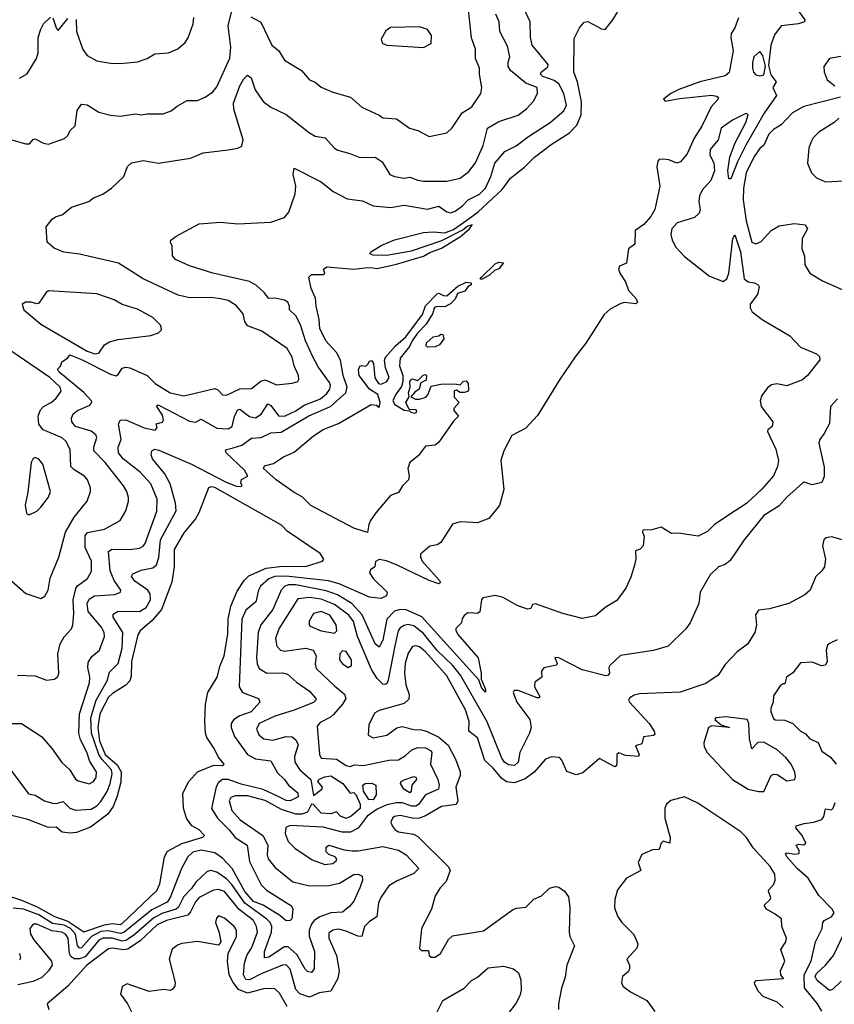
# Model space of a CAD drawing. Extents: x 1552033 to 1694788, y 811965 to 917215.
# Tile 306 of 632: x 1605836 to 1610050, y 903682 to 908777. Entities that reach past the tile are written whole.
import ezdxf

# ---------------------------------------------------------------- set-up
doc = ezdxf.new("R2010")
doc.units = 0

msp = doc.modelspace()

# ---------------------------------------------------------------- linework, layer by layer
at = {"layer": '0CON20XD'}
for points in [[(1605792.4, 904892.4), (1605881.7, 904771.7), (1605915, 904764.3), (1605964, 904735), (1606005, 904723.3), (1606025, 904720.9), (1606061.2, 904731.2), (1606095, 904697.1), (1606125, 904686.6), (1606205, 904691.4), (1606235, 904708.4), (1606255, 904730.5), (1606287.5, 904782.5), (1606304.5, 904825), (1606314.9, 904875), (1606311.4, 904895), (1606260.4, 904950.4), (1606245.4, 904975), (1606207, 905085), (1606203.7, 905165), (1606231.5, 905255), (1606288.9, 905355), (1606300.2, 905399.8), (1606345.5, 905444.5), (1606365.2, 905525.2), (1606368.8, 905605), (1606319.3, 905685), (1606319.4, 905700.6), (1606345, 905715.3), (1606455.5, 905714.5), (1606489.5, 905735), (1606512.3, 905775), (1606511, 905805), (1606499.5, 905825), (1606431.9, 905871.9), (1606413.6, 905895), (1606420.6, 905909.4), (1606465, 905928.1), (1606525, 905941), (1606543.8, 905956.2), (1606555.4, 905994.6), (1606564.1, 906085), (1606646.1, 906235), (1606642.5, 906275), (1606613.9, 906375), (1606585.9, 906425.9), (1606522.9, 906505), (1606516.2, 906525), (1606520, 906545), (1606535, 906554), (1606555, 906548.9), (1606725, 906476.6), (1606900, 906385), (1606955, 906363.5), (1606978.8, 906361.2), (1606986.7, 906365), (1606980.5, 906380.5), (1606983.1, 906396.9), (1607016.2, 906415), (1606999.5, 906445), (1606904.2, 906535), (1606901.1, 906545), (1606906.5, 906553.5), (1606939.4, 906560.6), (1606985, 906575.2), (1607035, 906610.8), (1607085, 906614.7), (1607135, 906639.4), (1607188.3, 906641.7), (1607332.3, 906727.7), (1607443.9, 906775), (1607522.6, 906845), (1607530.5, 906875), (1607508.8, 906935), (1607494.7, 907015), (1607475.2, 907055.2), (1607420.4, 907115), (1607388.7, 907178.7), (1607385.9, 907225), (1607368.8, 907295), (1607365.3, 907335.3), (1607343.5, 907385), (1607332.2, 907445), (1607345, 907458.6), (1607405, 907458), (1607413.8, 907465), (1607407.5, 907485), (1607425, 907497.2), (1607565, 907486.2), (1607635.2, 907494.8), (1607662.1, 907492.1), (1607685, 907488.5), (1607785, 907510.9), (1607925, 907553.6), (1607957.4, 907572.6), (1608018.1, 907595), (1608115.6, 907655), (1608163.3, 907695), (1608177.5, 907715), (1608155, 907708.8), (1608130.5, 907689.5), (1608017.9, 907632.1), (1607861.1, 907578.9), (1607735, 907556.5), (1607665, 907558), (1607647.5, 907565), (1607652.5, 907575), (1607709.7, 907610.3), (1607775, 907636.9), (1607924.7, 907675.3), (1607975, 907678.7), (1608035, 907673.3), (1608079.7, 907690.3), (1608149.5, 907739.5), (1608207.6, 907782.4), (1608331.4, 907898.6), (1608375, 907957.3), (1608446.7, 908013.3), (1608498.9, 908065), (1608585, 908130), (1608679.6, 908190.4), (1608718.7, 908231.3), (1608740.6, 908285), (1608742.1, 908352.1), (1608722.1, 908455), (1608702.2, 908505), (1608705, 908680), (1608732, 908735), (1608755.6, 908764.4), (1608775, 908766.9), (1608845, 908730), (1608865, 908726.2), (1608904.3, 908775), (1608945, 908845.6)], [(1605795, 905134.2), (1605845, 905134.3), (1605948.3, 905068.3), (1606004.5, 905004.5), (1606053.6, 904933.6), (1606095, 904894.4), (1606125, 904846.7), (1606137.9, 904837.9), (1606195, 904822.5), (1606217.8, 904835), (1606231.5, 904855), (1606232.3, 904885), (1606199, 904939), (1606182.6, 904987.4), (1606150.8, 905050.8), (1606141.2, 905085), (1606145.5, 905184.5), (1606196.7, 905345), (1606198.9, 905375), (1606187.5, 905425), (1606189.5, 905450.5), (1606208.9, 905481.1), (1606247.8, 905515), (1606274.7, 905585), (1606272.2, 905605), (1606257.1, 905635), (1606189.6, 905715), (1606184.2, 905755.8), (1606195, 905778.2), (1606222.9, 905795), (1606327.3, 905802.7), (1606357.5, 905815), (1606358.1, 905825), (1606324.4, 905874.4), (1606303.1, 905925), (1606294.7, 906025.3), (1606312.8, 906037.2), (1606404.7, 906035.3), (1606455, 906042.3), (1606475, 906052.7), (1606485, 906065.7), (1606545.7, 906234.3), (1606546.3, 906295), (1606513.4, 906375), (1606459.7, 906435), (1606370.6, 906505), (1606346.8, 906535), (1606345.4, 906565), (1606361.1, 906605), (1606346.1, 906683.9), (1606355.8, 906704.2), (1606385, 906706.7), (1606480, 906665), (1606536.9, 906653.1), (1606546.2, 906665), (1606541.2, 906685), (1606575, 906693.8), (1606580, 906705), (1606575, 906730), (1606546, 906775), (1606547.5, 906782.5), (1606555, 906782.5), (1606715, 906698.4), (1606745, 906693.7), (1606775, 906710.4), (1606855, 906662.9), (1606915, 906660), (1606935, 906670.8), (1606946.2, 906725), (1606965, 906758.7), (1606975, 906760.9), (1607025, 906724.2), (1607055, 906716.8), (1607085, 906734.7), (1607118.8, 906788.8), (1607135, 906780.7), (1607175, 906726), (1607205, 906725.2), (1607265, 906752), (1607307.2, 906782.8), (1607392.3, 906815), (1607425, 906842.4), (1607441.1, 906865), (1607444.2, 906885), (1607439.4, 906899.4), (1607380.7, 906980.7), (1607351.9, 907031.9), (1607314, 907115), (1607288.5, 907198.5), (1607264.3, 907244.3), (1607231.2, 907275), (1607231.2, 907295), (1607222.5, 907315), (1607205, 907325.7), (1607155, 907336), (1607123.9, 907333.9), (1607100.8, 907365), (1607060.5, 907400.5), (1607025, 907422.1), (1606835, 907465.3), (1606715, 907503.6), (1606641.2, 907535), (1606627.1, 907555), (1606624, 907604), (1606616.7, 907625), (1606617.5, 907635), (1606645, 907656.2), (1606765, 907720), (1606875, 907729.2), (1606965, 907720), (1607135, 907728.2), (1607205, 907753.3), (1607228.8, 907781.2), (1607261.4, 907875), (1607264.4, 907915), (1607250, 907975), (1607255, 908007.5), (1607395, 907938.1), (1607456.9, 907886.9), (1607529.1, 907849.1), (1607609.8, 907839.7), (1607665, 907813.2), (1607755, 907804.7), (1607825, 907817.5), (1607945, 907795.5), (1608005, 907812.3), (1608045, 907782.7), (1608065, 907777.2), (1608088.2, 907785), (1608126.1, 907813.9), (1608155.5, 907845), (1608215, 907874.3), (1608245.2, 907905), (1608273.7, 907965), (1608293.7, 908035), (1608345, 908094.4), (1608405, 908123.6), (1608467.7, 908172.3), (1608579.5, 908245), (1608651.5, 908305), (1608664.1, 908335), (1608651.4, 908395), (1608625.3, 908445), (1608601.6, 908461.6), (1608542.3, 908482.3), (1608530.9, 908495), (1608532.9, 908505), (1608568.1, 908531.9), (1608570, 908545), (1608487.6, 908645), (1608478.3, 908685), (1608477.3, 908765), (1608430.4, 908865)], [(1609848.4, 908845), (1609897.3, 908775), (1609895.7, 908765), (1609864.8, 908755.2), (1609774.8, 908745.2), (1609741.3, 908698.7), (1609721.4, 908645), (1609710.1, 908540.1), (1609722.1, 908492.1), (1609748.8, 908455), (1609732, 908425), (1609751.9, 908385), (1609686.6, 908293.4), (1609592.7, 908127.3), (1609549, 908041), (1609515, 907953.3), (1609505, 907952.5), (1609500, 907995), (1609510.2, 908065), (1609535.4, 908135.4), (1609591.9, 908245), (1609605.4, 908285), (1609595, 908290.5), (1609585, 908287.3), (1609522.9, 908257.1), (1609495, 908235.6), (1609465.7, 908215), (1609449.2, 908155), (1609407.5, 908105), (1609406.4, 908075), (1609426.3, 908036.3), (1609431.2, 907995), (1609411.8, 907945), (1609366.2, 907895), (1609352.3, 907865), (1609350, 907835), (1609356.7, 907795), (1609351.1, 907775), (1609327.2, 907752.8), (1609237.6, 907725), (1609210.2, 907695), (1609203.9, 907665), (1609211.3, 907635), (1609230.2, 907600.2), (1609275, 907550.7), (1609405, 907449.3), (1609475, 907422.1), (1609494, 907436), (1609504.8, 907465.2), (1609525.8, 907644.2), (1609535, 907663.3), (1609565.2, 907575), (1609583.8, 907435), (1609605, 907419.4), (1609637.5, 907415), (1609656.7, 907405), (1609661.2, 907395), (1609652.5, 907355), (1609615.5, 907305), (1609615.4, 907285), (1609625.4, 907265), (1609677.5, 907225), (1609820, 907140), (1609875, 907082.5), (1609957.3, 907047.3), (1609973.6, 907033.6), (1609976.2, 907016.2), (1609912.2, 906935), (1609885, 906913.5), (1609805, 906881.9), (1609752.3, 906892.3), (1609725, 906887.4), (1609705, 906872.4), (1609675, 906832), (1609667.3, 906805), (1609672.1, 906775), (1609731.9, 906695), (1609728.3, 906671.7), (1609706.1, 906653.9), (1609704, 906645), (1609747.5, 906555), (1609761.2, 906495), (1609757.1, 906465), (1609735, 906416.2), (1609675, 906347.5), (1609596.4, 906273.6), (1609537.5, 906235), (1609430, 906165), (1609395, 906127.5), (1609346.4, 906103.6), (1609245, 906119.5), (1609207.3, 906117.3), (1609155, 906151.2), (1609107, 906137), (1609060, 906135), (1609057.5, 906125), (1609066.7, 906105), (1609061.2, 906055), (1609045, 906036.7), (1609021.2, 906028.8), (1609023.3, 905985), (1609016.2, 905955), (1608997.7, 905892.3), (1608971.2, 905835), (1608925, 905771.2), (1608864.4, 905735.6), (1608815, 905691.2), (1608745, 905677.5), (1608645, 905703.5), (1608505, 905754), (1608489.3, 905750.7), (1608480, 905730), (1608463.8, 905726.2), (1608410, 905745), (1608337.1, 905787.1), (1608295, 905796.9), (1608232.5, 905785), (1608225.6, 905774.4), (1608216.9, 905713.1), (1608205, 905704.4), (1608185, 905706.5), (1608155, 905707.1), (1608135.8, 905694.2), (1608124.2, 905675.8), (1608122, 905655), (1608092.7, 905627.3), (1608092, 905618), (1608103.3, 905595), (1608207.8, 905475), (1608223.8, 905395), (1608223.9, 905363.9), (1608245, 905312.5), (1608245, 905297.5), (1608225, 905321.4), (1608210.6, 905360.6), (1607916.3, 905686.3), (1607835, 905722.3), (1607805, 905724.4), (1607775, 905715.3), (1607735.5, 905674.5), (1607715, 905566.2), (1607695, 905530), (1607675, 905546.7), (1607607.9, 905697.9), (1607553.3, 905755), (1607480.5, 905800.5), (1607421.4, 905821.4), (1607265, 905853.2), (1607225, 905851.9), (1607205.7, 905844.3), (1607188.9, 905825), (1607145.7, 905725), (1607082.5, 905645), (1607070, 905605), (1607060.9, 905475), (1607063.5, 905443.5), (1607075, 905419.5), (1607115, 905396), (1607195, 905396.9), (1607220.7, 905390.7), (1607268.6, 905348.6), (1607335, 905302.5), (1607368.1, 905265), (1607368.1, 905255), (1607355, 905243.9), (1607255, 905204.4), (1607155, 905173.6), (1607075.2, 905134.8), (1607061.1, 905105), (1607073.8, 905075), (1607098, 905055), (1607145, 905048.8), (1607215, 905067.2), (1607245.8, 905065.8), (1607265, 905050.6), (1607276.2, 905025), (1607258, 904965), (1607259.2, 904935), (1607284.7, 904895), (1607342.7, 904845), (1607355, 904762.7), (1607399.4, 904795), (1607402, 904805), (1607378, 904835), (1607383.8, 904845), (1607415, 904859.7), (1607445, 904863.8), (1607507.8, 904825), (1607545, 904773.8), (1607565, 904777.5), (1607575, 904767.5), (1607597.8, 904717.8), (1607597.2, 904695), (1607551.5, 904655), (1607525, 904644.2), (1607496, 904655), (1607475, 904677.5), (1607445, 904666.9), (1607395, 904671.6), (1607355, 904715.6), (1607345, 904717.5), (1607324.2, 904675.8), (1607295, 904666.6), (1607265, 904665.7), (1607190.4, 904690.4), (1607106.2, 904736.2), (1607015, 904760.8), (1606950.5, 904760.5), (1606928.4, 904751.6), (1606920.3, 904735), (1606933.9, 904685), (1606976.2, 904636.2), (1607093.5, 904555), (1607119, 904505), (1607116.5, 904455), (1607122, 904435), (1607155, 904392.3), (1607248.5, 904315), (1607335, 904295.8), (1607435, 904296.2), (1607491.1, 904308.9), (1607565, 904352.9), (1607587.5, 904355), (1607608, 904345), (1607608.9, 904325), (1607596.3, 904285), (1607564.2, 904215), (1607542.7, 904187.3), (1607505, 904158.1), (1607445, 904154.4), (1607389.1, 904135), (1607359.3, 904115), (1607345, 904097.1), (1607333.7, 904066.3), (1607332.5, 904035), (1607360.9, 903955), (1607359.6, 903865), (1607345, 903846.7), (1607325, 903850.9), (1607313.2, 903863.2), (1607269.2, 903939.1), (1607225, 903979.2), (1607205, 903978.5), (1607125, 903925.4), (1607102.7, 903922.7), (1607102.6, 903955), (1607138.2, 904055), (1607139.4, 904085), (1607131.3, 904105), (1607115, 904122.8), (1607001.2, 904205), (1606932.5, 904302.5), (1606905, 904331.5), (1606855, 904366.2), (1606825, 904374.2), (1606805, 904368.5), (1606746.6, 904313.4), (1606725, 904281.3), (1606685, 904240), (1606657, 904185), (1606645.7, 904175), (1606575.9, 904154.1), (1606530.2, 904129.8), (1606425, 904038.5), (1606385, 904011.8), (1606365, 904008), (1606315, 904023.6), (1606265, 904024.1), (1606245, 904014.6), (1606229.3, 903995), (1606175, 903927.2), (1606145, 903916.5), (1606117.8, 903917.8), (1606099.5, 903929.5), (1606092.8, 903942.8), (1606086.6, 904023.4), (1606073, 904045), (1606054.4, 904055), (1606001.9, 904061.9), (1605925, 904095.8), (1605905, 904097.3), (1605888.2, 904075), (1605892.3, 904045), (1605909.6, 904015), (1606000.5, 903905), (1606004.5, 903885), (1605985.4, 903855), (1605949.9, 903820.1), (1605905, 903799.7), (1605826.6, 903783.4)], [(1605795, 908155.7), (1605865, 908134.2), (1605886.4, 908133.6), (1605905, 908156.2), (1605915, 908160), (1605958.3, 908138.3), (1605985, 908132), (1606068.3, 908161.7), (1606083.8, 908176.2), (1606099.4, 908205), (1606123, 908227), (1606133.7, 908306.3), (1606155, 908340), (1606185, 908335.7), (1606245, 908297.5), (1606305, 908282.9), (1606355, 908278.1), (1606435, 908288.6), (1606465, 908284.3), (1606495, 908290), (1606578.8, 908288.8), (1606620, 908305), (1606650.3, 908329.7), (1606702.4, 908357.6), (1606755, 908359.2), (1606795, 908375.8), (1606835, 908404), (1606855, 908430), (1606922.4, 908577.6), (1606928.6, 908635), (1606913.9, 908745), (1606931.5, 908815)], [(1605835, 908474), (1605875, 908496.7), (1605922.9, 908575), (1605930.6, 908605), (1605931.4, 908685), (1605945, 908727.5), (1605958.8, 908755), (1605995, 908788.8)], [(1606335.6, 906934.4), (1606345, 906940), (1606365.9, 906974.1), (1606385, 906979.3), (1606405, 906975.9), (1606495, 906936.1), (1606536.7, 906895), (1606615, 906845.5), (1606685, 906830), (1606845, 906868), (1606861.2, 906861.2), (1606885, 906835.6), (1606905, 906834.6), (1606975, 906865.9), (1607035, 906868.8), (1607083.5, 906906.5), (1607105, 906912.9), (1607165, 906887.5), (1607245, 906896.1), (1607274, 906905), (1607280.6, 906915), (1607278.2, 906935), (1607256.2, 906985), (1607245, 907030), (1607219.2, 907075), (1607088, 907165), (1607015, 907193.3), (1607000.4, 907215), (1606991.2, 907255), (1606955, 907298.1), (1606913.9, 907323.9), (1606875, 907332.5), (1606825, 907339.4), (1606715, 907337.6), (1606655, 907350.8), (1606474.2, 907435), (1606346.1, 907516.1), (1606145, 907563.5), (1606063.8, 907573.8), (1606013.8, 907593.8), (1605977.5, 907625), (1605973.1, 907705), (1606004.2, 907745), (1606025, 907758.9), (1606055, 907767.5), (1606103.1, 907806.9), (1606193.3, 907835), (1606216.7, 907855), (1606266.4, 907873.6), (1606311.2, 907905), (1606373.8, 907965), (1606393.9, 908016.1), (1606413.9, 908036.1), (1606475, 908047.8), (1606554.5, 908034.5), (1606720, 908060), (1606785, 908088.1), (1606915, 908102.5), (1606965, 908111.2), (1606985, 908122.5), (1606992, 908155), (1606944.3, 908314.3), (1606942.7, 908345), (1606975.4, 908435), (1606995, 908470), (1607015, 908490), (1607032.9, 908475), (1607054.1, 908414.1), (1607095, 908353.5), (1607135, 908323.8), (1607215, 908286.7), (1607335, 908190.5), (1607365, 908174.5), (1607415.4, 908165.4), (1607465, 908111.4), (1607481.7, 908101.7), (1607544.6, 908084.6), (1607595, 908062.9), (1607675, 908065.6), (1607710.3, 908040.3), (1607750.8, 907975), (1607775, 907964.4), (1607825, 907956.9), (1607855, 907962.5), (1607895, 907945.5), (1607925, 907940.8), (1608045, 907941.2), (1608115, 907956.2), (1608159.4, 907990.6), (1608194, 908036), (1608233.1, 908125), (1608256.4, 908215), (1608315, 908250.6), (1608415, 908282.7), (1608458.1, 908315), (1608493.5, 908355), (1608515.4, 908395), (1608513.2, 908425), (1608455, 908448.8), (1608375, 908513), (1608363.3, 908535), (1608363, 908557), (1608372, 908585), (1608358.9, 908638.9), (1608319.2, 908715), (1608315.9, 908765), (1608299.1, 908805)], [(1606006.6, 908786.6), (1606024.5, 908734.5), (1606035, 908721.2), (1606085, 908782.5)], [(1606127.1, 908777.1), (1606130, 908715), (1606161.9, 908621.9), (1606185, 908591.4), (1606235, 908564.3), (1606305, 908551.9), (1606355, 908550), (1606445, 908559.2), (1606495, 908576), (1606535, 908599.2), (1606605, 908605.8), (1606654.1, 908625.9), (1606691.2, 908658.8), (1606707.2, 908682.8), (1606733.1, 908755), (1606737.4, 908787.4)], [(1607031.7, 908791.7), (1607083, 908763), (1607140.6, 908645), (1607175.8, 908615), (1607205, 908568), (1607293.3, 908513.3), (1607335, 908466.2), (1607365, 908453.8), (1607395, 908428), (1607455, 908401.4), (1607546.7, 908375), (1607605, 908324.3), (1607695, 908281.9), (1607715, 908268.5), (1607785, 908264.3), (1607853.3, 908215), (1607895, 908202.5), (1607955, 908172.5), (1608045, 908190.8), (1608073.7, 908216.3), (1608125.3, 908294.7), (1608175, 908325.8), (1608220.8, 908395), (1608226.9, 908425), (1608214.6, 908495), (1608215.4, 908525), (1608193.1, 908575), (1608194.5, 908624.5), (1608172.7, 908682.7), (1608157.6, 908827.6)], [(1609555, 908786), (1609535.7, 908734.3), (1609517.5, 908705), (1609515.4, 908685), (1609526.2, 908615), (1609506.6, 908503.4), (1609485, 908486.9), (1609354.2, 908454.2)], [(1607925, 908632.2), (1607965, 908654.2), (1607966.2, 908695), (1607946.2, 908725), (1607905, 908739.4), (1607754.2, 908735.8), (1607730.7, 908719.3), (1607705.6, 908675), (1607710.8, 908655), (1607735, 908645.5), (1607925, 908632.2)], [(1609665, 908485.4), (1609685, 908490.8), (1609693.9, 908536.1), (1609680.8, 908590.8), (1609665, 908612.2), (1609634.6, 908585), (1609626.4, 908555), (1609626.5, 908525), (1609632.5, 908505), (1609645, 908492.1), (1609665, 908485.4)], [(1610084.5, 908585.5), (1610024.6, 908575.4), (1609996.2, 908535), (1609997.3, 908507.3), (1610013.1, 908465), (1610053.8, 908433.8)], [(1609354.2, 908454.2), (1609245.6, 908415), (1609204.3, 908395), (1609166.7, 908365), (1609175, 908354.2), (1609250.5, 908369.5), (1609415, 908386.3), (1609440.7, 908380.7), (1609448.6, 908375), (1609448.9, 908365), (1609414, 908326), (1609364.9, 908225.1), (1609325, 908163.1), (1609288.2, 908081.8), (1609255, 908041.1), (1609235, 908034.1), (1609195, 908050.8), (1609165, 908055.2), (1609145, 908052.9), (1609137.1, 908045), (1609132.9, 908015), (1609147.9, 907915), (1609121.6, 907795), (1609101.5, 907758.5), (1609065, 907716.7), (1609020, 907685), (1609018.8, 907615), (1608985, 907591.2), (1608975, 907517.5), (1608939.3, 907500.7), (1608933.3, 907485), (1608940, 907465), (1608969.7, 907419.7), (1608986, 907375), (1609023.3, 907335), (1609032.5, 907315), (1609023, 907307), (1608965, 907312.5), (1608945, 907307.5), (1608890.8, 907279.2), (1608859, 907251), (1608765, 907103), (1608708.7, 907031.3), (1608632.4, 906917.6), (1608515, 906729.4), (1608455, 906663.1), (1608382, 906625), (1608340, 906545), (1608325.5, 906495), (1608340, 906345), (1608317.7, 906262.3), (1608262.5, 906195), (1608205, 906174), (1608180, 906175), (1608115, 906178.8), (1608075, 906166.7), (1608015, 906072), (1607995, 906059.2), (1607957.3, 906052.7), (1607908.8, 906011.2), (1607908.6, 905995), (1607918.8, 905975), (1608006.9, 905875), (1608012.7, 905865), (1608005, 905857.3), (1607954.7, 905874.7), (1607788.9, 905955), (1607733.6, 905976.4), (1607696.2, 905983.8), (1607676.4, 905973.6), (1607672.5, 905945), (1607650, 905930), (1607646.2, 905915), (1607664.3, 905885), (1607736.2, 905815), (1607734.3, 905795), (1607705, 905782.2), (1607645, 905788.1), (1607488.1, 905858.1), (1607433, 905873), (1607215, 905897), (1607155.9, 905895.9), (1607125, 905883.9), (1607082.4, 905845), (1607071.4, 905825), (1607057.5, 905765), (1607005, 905720.9), (1606984.8, 905675), (1606970.9, 905325), (1606988.9, 905295), (1607072, 905265), (1607078.1, 905245), (1607033.1, 905195), (1606974.6, 905175), (1606943.3, 905155), (1606930.6, 905135), (1606929.4, 905115), (1606947.5, 905067.5), (1607015, 904975.3), (1607055, 904951.4), (1607135, 904941.1), (1607169.5, 904879.5), (1607205.3, 904845), (1607226.4, 904815), (1607275, 904775.6), (1607275.8, 904755), (1607235.5, 904734.5), (1607215, 904736.1), (1607168.9, 904758.9), (1607095, 904794.2), (1606981.3, 904821.3), (1606915, 904844.8), (1606885, 904845.7), (1606865, 904830.4), (1606852.3, 904807.7), (1606827.7, 904695), (1606858.9, 904645), (1606920, 904585), (1606950.3, 904545), (1607012.9, 904505), (1607025, 904420.6), (1607085, 904300.5), (1607113.2, 904273.2), (1607242.3, 904192.2), (1607248.7, 904175), (1607242.9, 904125), (1607234.2, 904115), (1607215, 904114.2), (1607181.9, 904141.9), (1607095, 904194.5), (1607045, 904214), (1607001.2, 904265), (1606934.7, 904384.7), (1606885, 904438.1), (1606845, 904465.2), (1606775, 904480.2), (1606731.2, 904468.8), (1606704.8, 904445.2), (1606672.4, 904385), (1606615, 904235.4), (1606599.1, 904210.9), (1606519.3, 904170.7), (1606375, 904052.8), (1606355, 904048.9), (1606295, 904062.7), (1606255, 904058.5), (1606206.9, 904033.1), (1606155, 903973.3), (1606145, 903972.1), (1606135, 903986.8), (1606124.4, 904045), (1606098.5, 904075), (1606065, 904090.7), (1606005, 904100.7), (1605935, 904145.5), (1605855, 904173.5), (1605801.4, 904178.6)], [(1610082.9, 908375), (1609892.3, 908327.7), (1609833.3, 908295), (1609775, 908233.1), (1609735, 908207.9), (1609712.3, 908185), (1609685, 908126.7), (1609665, 908110), (1609635, 908068.1), (1609595, 907984.2), (1609580, 907905), (1609578.6, 907845), (1609594.8, 907735.2), (1609624.1, 907625), (1609645, 907616.9), (1609671.7, 907628.3), (1609723.3, 907685), (1609765, 907709.6), (1609845, 907722.7), (1609900, 907715), (1609911.2, 907695), (1609884.3, 907645), (1609881.7, 907591.7), (1609895.7, 907555), (1609897.9, 907507.9), (1609924, 907465), (1609988.8, 907425), (1610095, 907378.8)], [(1610073.1, 908266.9), (1610049.2, 908245), (1609969.4, 908195), (1609940.6, 908165), (1609928.6, 908141.4), (1609918.3, 908111.7), (1609911.9, 908035), (1609932.5, 907985), (1609958.9, 907958.9), (1610005, 907936.9), (1610102.7, 907942.7)], [(1608225, 907432.5), (1608217.5, 907435), (1608224.4, 907445), (1608295, 907512.5), (1608315, 907521.8), (1608338.8, 907518.8), (1608315, 907487.5), (1608291.7, 907478.3), (1608265.9, 907454.1), (1608225, 907432.5)], [(1607635, 906122.9), (1607565, 906144.8), (1607342.5, 906262.5), (1607297.5, 906307.5), (1607255, 906329.6), (1607163.3, 906395), (1607097.1, 906455), (1607102.2, 906467.8), (1607149.1, 906480.9), (1607200, 906515), (1607255, 906538), (1607355, 906624.2), (1607405, 906655.7), (1607485, 906688), (1607654.2, 906785.8), (1607681.7, 906781.7), (1607695, 906770), (1607700, 906795), (1607687.9, 906837.9), (1607645, 906865.6), (1607591.6, 906935), (1607588.6, 906965), (1607595, 906983.3), (1607605, 906987.5), (1607626.4, 906983.6), (1607637.5, 906995), (1607645, 907010), (1607655, 907012.5), (1607667, 906997), (1607673, 906923), (1607692.5, 906895), (1607705, 906891.2), (1607735, 906904.5), (1607746.8, 906925), (1607727.5, 906975), (1607723.3, 907015), (1607728.8, 907031.2), (1607780.7, 907089.3), (1607833.5, 907135), (1607919.3, 907250.7), (1607935, 907295.6), (1607995, 907358.6), (1608005, 907361.9), (1608029.1, 907349.1), (1608045, 907348.5), (1608102.7, 907397.3), (1608145, 907418.2), (1608171.2, 907415), (1608172, 907405), (1608155, 907394.3), (1608138.7, 907371.3), (1608100, 907360), (1608089.2, 907330.7), (1608065, 907306.4), (1608035, 907290.5), (1607995, 907292.9), (1607982.4, 907287.6), (1607971.5, 907255), (1607938, 907202), (1607894.6, 907155.4), (1607865.6, 907115), (1607853.3, 907085), (1607804.7, 907025.3), (1607800, 906985), (1607817.5, 906935), (1607818.6, 906905), (1607811.1, 906878.9), (1607780, 906835), (1607766.7, 906805), (1607776.7, 906785), (1607825, 906756.2), (1607853, 906753), (1607860, 906745), (1607879.2, 906740.8), (1607890, 906745), (1607887.7, 906757.7), (1607850, 906760), (1607833.3, 906795), (1607850, 906825), (1607847.5, 906845), (1607856.7, 906875), (1607853.8, 906905), (1607865, 906917.5), (1607895, 906910), (1607923, 906937), (1607935, 906940), (1607940, 906935), (1607938.3, 906911.7), (1607911.7, 906898.3), (1607902.5, 906865), (1607880, 906850), (1607860, 906825), (1607883.9, 906813.9), (1607905, 906813.8), (1607936.1, 906823.9), (1607947.5, 906835), (1607965, 906880), (1608015, 906890), (1608085, 906892.5), (1608115, 906887.5), (1608130, 906905), (1608145, 906907.5), (1608156.2, 906895), (1608158.3, 906861.7), (1608155, 906852.5), (1608135, 906847.5), (1608115, 906847.5), (1608095, 906860), (1608083.6, 906856.4), (1608083, 906823), (1608110, 906795), (1608082.5, 906765), (1608082.5, 906755), (1608106.7, 906725), (1608080.6, 906699.4), (1608005, 906590), (1607985, 906575.7), (1607935, 906569.5), (1607899.2, 906520.8), (1607854, 906485), (1607843.3, 906455), (1607851.2, 906415), (1607847.1, 906395), (1607816.2, 906365), (1607795, 906330), (1607753.3, 906315), (1607677.5, 906225), (1607651.2, 906185), (1607641.4, 906165), (1607635, 906122.9)], [(1606225, 907048.2), (1606245, 907050.8), (1606274.4, 907095), (1606299.8, 907110.2), (1606345, 907121.8), (1606515, 907143.3), (1606553.6, 907156.4), (1606568.8, 907171.2), (1606566.7, 907195), (1606525, 907236.2), (1606445, 907278.2), (1606365, 907303.1), (1606325, 907327.3), (1606235, 907358.2), (1605985, 907373.3), (1605973.1, 907365), (1605935, 907310), (1605925, 907305.7), (1605895, 907315.8), (1605865, 907314.2), (1605849.2, 907305), (1605857.5, 907275), (1605945, 907201.4), (1606185, 907061.5), (1606225, 907048.2)], [(1607945, 907082.5), (1607938.3, 907088.3), (1607940, 907105), (1607975, 907136), (1608005, 907140), (1608015, 907150), (1608025, 907147.5), (1608030, 907125), (1608007.5, 907095), (1607985, 907083.3), (1607945, 907082.5)], [(1605945, 905781.4), (1605965, 905794), (1605982.2, 905825), (1605993.7, 905886.3), (1606038.6, 905995), (1606072.9, 906125), (1606117.6, 906202.4), (1606184.7, 906285.3), (1606201.8, 906335), (1606201.8, 906355), (1606186.2, 906395), (1606171.5, 906415), (1606116.8, 906446.8), (1606100.8, 906465), (1606097.1, 906552.9), (1606074.6, 906595), (1606055, 906613.3), (1605957.9, 906655), (1605934.2, 906684.2), (1605931.9, 906725), (1605942.6, 906757.4), (1605959.1, 906775), (1605997.8, 906795), (1606025, 906819.1), (1606049.6, 906855), (1606045.8, 906875), (1605991.1, 906925), (1605795, 907060.3)], [(1605825, 905385.6), (1605915, 905381.4), (1605975, 905358.6), (1606015.8, 905364.2), (1606032.3, 905377.7), (1606037.5, 905395), (1606033.6, 905495), (1606045, 905546.7), (1606065, 905584), (1606102.9, 905625), (1606110, 905645), (1606115.3, 905704.7), (1606111.5, 905775), (1606125.8, 905834.2), (1606135, 905847.8), (1606186.5, 905885), (1606206.7, 905923.3), (1606207.1, 905975), (1606174.8, 906045), (1606175, 906106.7), (1606186.5, 906123.5), (1606275, 906140.6), (1606355.3, 906184.7), (1606384.6, 906235.4), (1606398.9, 906285), (1606398.5, 906305), (1606390.8, 906335), (1606373.1, 906365), (1606277.2, 906485), (1606219.3, 906545), (1606219.1, 906565), (1606234.6, 906615), (1606229.2, 906629.2), (1606205, 906647.2), (1606125, 906672.5), (1606104.6, 906695), (1606103.6, 906715), (1606112.2, 906737.8), (1606135, 906754.5), (1606197.9, 906782.1), (1606209.1, 906795), (1606207.2, 906805), (1606168, 906848), (1606038.8, 906955), (1606031.4, 906968.6), (1606046.1, 906983.9), (1606054.1, 907005.9), (1606082.5, 907025), (1606095, 907043.3), (1606155, 907019.1), (1606305, 906941.8), (1606335.6, 906934.4)], [(1610066.2, 906815), (1610030.8, 906775), (1610025, 906687.5), (1609998.6, 906635), (1609975.8, 906605), (1609970.9, 906585), (1609998, 906462), (1609997.3, 906412.7), (1609985, 906381.9), (1609935, 906370), (1609895, 906383.3), (1609885, 906378.8), (1609804.5, 906305.5), (1609765, 906260.8), (1609685, 906210.9), (1609584.7, 906085.3), (1609511, 905979), (1609485, 905957), (1609451.2, 905945), (1609408, 905905), (1609356, 905815), (1609348.6, 905755), (1609304.4, 905655.6), (1609282, 905625), (1609190, 905535), (1609115, 905512.9), (1608943.3, 905486.7), (1608888.8, 905435), (1608884, 905425), (1608886.9, 905395), (1608880, 905385), (1608867.6, 905382.4), (1608745, 905411.8), (1608625, 905474), (1608605, 905476.7), (1608616, 905445), (1608613.6, 905436.4), (1608547.7, 905422.3), (1608536.2, 905405), (1608537.5, 905375), (1608500.5, 905349.5), (1608500, 905325), (1608526.9, 905275), (1608522.3, 905267.7), (1608512.3, 905267.7), (1608415, 905305.2), (1608394.7, 905305.3), (1608388.1, 905295), (1608408.2, 905245), (1608474.6, 905155), (1608482.3, 905115), (1608473.2, 905085), (1608423.9, 904985), (1608414.1, 904935), (1608395, 904917.8), (1608365, 904920.2), (1608344.2, 904934.2), (1608329.8, 904955), (1608255, 905143.1), (1608115.5, 905385), (1608075, 905436.3), (1607995, 905512.7), (1607925, 905600.6), (1607875, 905641), (1607845, 905647), (1607825, 905642.6), (1607805, 905630), (1607794.4, 905615), (1607777.3, 905537.3), (1607741.7, 905358.3), (1607735, 905342.2), (1607725, 905336.4), (1607715, 905339.2), (1607685, 905368.1), (1607655.2, 905415), (1607583.5, 905585), (1607562.4, 905662.4), (1607539, 905695), (1607465, 905751.3), (1607395, 905778), (1607335, 905786.3), (1607275, 905780), (1607176.7, 905625), (1607160, 905575), (1607165.7, 905535.7), (1607184.4, 905515), (1607205, 905509.7), (1607315, 905524.7), (1607354.4, 905515), (1607370, 905485), (1607363.6, 905443.6), (1607370.1, 905420.1), (1607465, 905329.7), (1607516.8, 905286.8), (1607522.8, 905265), (1607505.2, 905234.9), (1607458.7, 905181.3), (1607443, 905167), (1607390.4, 905139.6), (1607375, 905121.2), (1607386.9, 904975), (1607396.1, 904956.1), (1607475, 904950.6), (1607525, 904918.4), (1607545, 904912.3), (1607568.1, 904921.9), (1607615, 904917.2), (1607745, 904945.3), (1607795, 904946.6), (1607831.2, 904968.8), (1607865, 904999.3), (1607895, 905010.8), (1607935, 905009.1), (1607961.5, 904995), (1607968.2, 904985), (1607960.5, 904925), (1607999, 904845), (1608006.1, 904815), (1608002.9, 904795), (1607935, 904766.1), (1607898.3, 904715), (1607885, 904707.7), (1607865, 904708), (1607815, 904723.8), (1607785, 904724.9), (1607735, 904714), (1607685, 904691.9), (1607632.7, 904655), (1607587.3, 904592.7), (1607546.7, 904573.3), (1607503.5, 904573.5), (1607405, 904597.8), (1607235, 904607.4), (1607212.4, 904597.6), (1607208.5, 904565), (1607225, 904524.3), (1607259.4, 904489.4), (1607349.7, 904429.7), (1607415, 904405.5), (1607455, 904411.2), (1607473.1, 904425), (1607475.8, 904435), (1607468, 904445), (1607435, 904457.1), (1607420.8, 904470.8), (1607421.8, 904495), (1607435, 904505.5), (1607515, 904481.8), (1607555, 904476.4), (1607586.4, 904476.4), (1607715, 904498), (1607795, 904480), (1607834.5, 904455), (1607900, 904385), (1607875, 904359.2), (1607788.6, 904321.4), (1607745.6, 904295), (1607704.4, 904235), (1607692.6, 904207.4), (1607683.1, 904135), (1607645, 904110.9), (1607620.3, 904085), (1607605, 904032.9), (1607585, 904033.7), (1607525, 904060.9), (1607485, 904070.2), (1607455.2, 904064.8), (1607435, 904050), (1607435.3, 904025), (1607475.3, 903935), (1607488.4, 903855), (1607481.3, 903815), (1607445, 903749.1), (1607385, 903741.9), (1607335, 903719.2), (1607285, 903736.7), (1607265, 903757.9), (1607234.2, 903864.2), (1607215, 903886.5), (1607195, 903883.8), (1607085, 903839.3), (1607025, 903809.4), (1607005, 903810.3), (1606993.8, 903835), (1606999.1, 903895), (1607011, 903935), (1607036, 903976), (1607065.2, 904055), (1607061.2, 904085), (1607045.2, 904115), (1606972, 904172), (1606895, 904265.8), (1606865, 904275.2), (1606837.8, 904272.2), (1606764.2, 904235), (1606745, 904212.4), (1606720.1, 904159.9), (1606706.1, 904143.9), (1606595, 904115.6), (1606547, 904093), (1606459.6, 904010.4), (1606395, 903967.4), (1606373, 903963), (1606315, 903973), (1606295, 903969.3), (1606183.2, 903885), (1606084.7, 903775.3), (1605978.6, 903685), (1605985.6, 903655)], [(1605885, 906213.8), (1605925, 906234.2), (1605945, 906254.2), (1605984.6, 906305.4), (1605995.6, 906335), (1605955, 906476.2), (1605935, 906502), (1605915, 906512), (1605905, 906506), (1605894.7, 906485.3), (1605878.2, 906331.8), (1605864.1, 906265), (1605871.4, 906221.4), (1605885, 906213.8)], [(1605755, 904249.5), (1605845, 904220.5), (1605926.1, 904186.1), (1606015, 904136.4), (1606085, 904111.5), (1606167.2, 904057.2), (1606274, 904094), (1606315, 904100.8), (1606355, 904094.9), (1606365, 904100), (1606545, 904270.9), (1606560.9, 904305), (1606584.8, 904445.3), (1606599.7, 904475), (1606675.3, 904514.7), (1606782.9, 904547.1), (1606791.4, 904555), (1606765, 904584.1), (1606727.1, 904605), (1606698.5, 904645), (1606683, 904697), (1606680, 904775), (1606710, 904835), (1606755.2, 904884.8), (1606840.8, 904919.3), (1606885, 904917.5), (1606894, 904925), (1606862.2, 904962.2), (1606842.2, 905005), (1606803.2, 905063.2), (1606796.7, 905085), (1606793.8, 905146.2), (1606797.5, 905235), (1606809.4, 905295), (1606857.1, 905375), (1606872.2, 905435), (1606894.2, 905485.8), (1606912.9, 905597.1), (1606914.4, 905675.6), (1606928.7, 905741.3), (1606961, 905819), (1606996.9, 905875), (1607021.4, 905898.6), (1607111.3, 905938.7), (1607195, 905949), (1607315, 905946.9), (1607402.5, 905975), (1607410, 905985), (1607389.6, 906015), (1607220.2, 906130.2), (1607190.6, 906160.6), (1606845, 906356.1), (1606825, 906359.5), (1606812, 906355), (1606763.3, 906225), (1606745, 906194), (1606685, 906121.4), (1606635, 906036), (1606635.3, 905945), (1606623.1, 905866.9), (1606570, 905725), (1606521.7, 905668.3), (1606458.2, 905615), (1606446.2, 905593.8), (1606414.8, 905455), (1606411.8, 905378.2), (1606405, 905355.5), (1606385, 905333.2), (1606315, 905290), (1606295, 905270.7), (1606250.2, 905185), (1606240.4, 905115), (1606248.2, 905045), (1606278.3, 904975), (1606340.3, 904920.3), (1606360.3, 904885), (1606359.1, 904830.9), (1606340.5, 904759.5), (1606319.3, 904705), (1606291, 904665), (1606201.3, 904598.7), (1606128.9, 904571.1), (1606095, 904566.8), (1606055, 904572.6), (1606025, 904598.5), (1605985, 904596.5), (1605877.7, 904637.7), (1605745, 904671.6)], [(1610105, 906082.5), (1610035, 906100.6), (1610007.5, 906095), (1609996.2, 906085), (1609988.6, 906055), (1610004, 905985), (1609998.8, 905945), (1609986.2, 905925), (1609954.5, 905895.5), (1609925.6, 905825)], [(1605795, 905871.4), (1605867.9, 905807.9), (1605945, 905781.4)], [(1609925.6, 905825), (1609898.5, 905801.5), (1609814.7, 905755.3), (1609715, 905728.5), (1609658.7, 905721.3), (1609643.3, 905696.7), (1609647.5, 905645), (1609639.4, 905605), (1609601.4, 905545), (1609548, 905505), (1609485, 905440), (1609450, 905385), (1609385, 905342.5), (1609252.4, 905297.6), (1609042.3, 905287.7), (1609015, 905281.9), (1608992.2, 905267.8), (1608986.2, 905255), (1608990.8, 905245), (1609092, 905135), (1609117.5, 905095), (1609121.7, 905078.3), (1609115, 905072.5), (1609063.9, 905066.1), (1609055, 905030), (1609021.2, 905018.8), (1609041.2, 904975), (1609037.5, 904965), (1608969.4, 904969.4), (1608935, 904983.8), (1608925.8, 904974.2), (1608924.4, 904934.4), (1608924.1, 904915.9), (1608915, 904911.4), (1608835, 904953.1), (1608749.7, 904880.3), (1608715, 904869.1), (1608667, 904887), (1608641.4, 904945), (1608629.1, 904959.1), (1608585, 904962.9), (1608555, 904949.2), (1608496.7, 904883.2), (1608451.1, 904848.9), (1608395, 904827.9), (1608353.6, 904833.6), (1608330.3, 904850.3), (1608285, 904904.3), (1608242.6, 904942.6), (1608205, 905060), (1608159.1, 905095), (1608160.3, 905145), (1608141.4, 905205), (1608045, 905381.2), (1607935, 905505.7), (1607905, 905531.8), (1607885, 905537.2), (1607867.2, 905532.8), (1607845, 905499.4), (1607830.2, 905445), (1607827.1, 905395), (1607832.7, 905335), (1607851.4, 905285), (1607849.5, 905260.5), (1607825, 905238), (1607695, 905202.9), (1607670.9, 905189.1), (1607641.7, 905128.3), (1607638.8, 905075), (1607665, 905060.8), (1607735, 905074.4), (1607787.2, 905112.8), (1607815, 905119.3), (1607875, 905103.2), (1607915, 905101.6), (1607943.4, 905093.4), (1608004.1, 905064.1), (1608052.4, 905022.4), (1608091.2, 904951.2), (1608115.3, 904885.3), (1608115.4, 904865), (1608091.8, 904805), (1608101.9, 904735), (1608094.4, 904715.6), (1608017.5, 904705), (1607935, 904656.3), (1607904.5, 904645.5), (1607875, 904644.2), (1607805, 904659.6), (1607775.6, 904654.4), (1607764.2, 904645), (1607756, 904625), (1607762, 904605), (1607778, 904585), (1607795, 904574.6), (1607872.7, 904562.7), (1607895, 904550.8), (1608053.5, 904393.5), (1608063.6, 904375), (1608042.8, 904317.2), (1608011.9, 904285), (1607985, 904243.3), (1607965.5, 904174.5), (1607913.9, 904073.9), (1607905, 903970), (1607915, 903960), (1607950, 903960), (1607953.8, 903935), (1607965, 903926.7), (1607985, 903926.7), (1608013.3, 903945), (1608055, 904016.7), (1608074.3, 904035.7), (1608235, 904062), (1608385, 904170), (1608405, 904179.4), (1608455, 904184.3), (1608495, 904226.7), (1608535, 904242.9), (1608576.8, 904283.2), (1608607.7, 904292.3), (1608625, 904288), (1608655, 904268), (1608675, 904237.5), (1608682.2, 904185), (1608677.8, 904055), (1608682.4, 904032.4), (1608705.8, 903985), (1608665.7, 903885), (1608658.1, 903821.9), (1608638.9, 903765), (1608622.5, 903685), (1608623.1, 903655)], [(1607465, 905602.9), (1607476.3, 905613.7), (1607473.8, 905645), (1607439.6, 905695), (1607395, 905715.2), (1607355, 905704.4), (1607333.3, 905665), (1607332.5, 905645), (1607338.5, 905638.5), (1607395, 905614.7), (1607465, 905602.9)], [(1610065, 905567.5), (1610029.3, 905550.7), (1610015, 905540), (1610007.5, 905515), (1610013.8, 905455), (1610005, 905437.5), (1609984.1, 905434.1), (1609935, 905452), (1609875, 905448.8), (1609835, 905396.7), (1609802.5, 905375), (1609795, 905340), (1609785, 905340), (1609770.7, 905329.3), (1609735, 905277.5), (1609733.8, 905245), (1609721.2, 905215), (1609721.2, 905195), (1609735, 905160), (1609745, 905154.3), (1609795, 905152.5), (1609835, 905134.3), (1609875, 905096), (1609901.8, 905081.8), (1609924, 905055), (1609966.5, 905036.5), (1609985, 904991.4), (1610030.6, 904960.6), (1610060, 904925)], [(1607535, 905424), (1607552, 905435), (1607553.1, 905465), (1607525, 905507.5), (1607505, 905511.2), (1607491.4, 905495), (1607490, 905465), (1607505, 905444.3), (1607535, 905424)], [(1609685, 904782.5), (1609723.9, 904865), (1609735, 904873.6), (1609755, 904870.4), (1609805, 904838), (1609845.3, 904844.7), (1609849.9, 904860.1), (1609846.6, 904883.4), (1609827.1, 904925), (1609799.8, 904959.8), (1609755, 904999.3), (1609685, 905037.8), (1609654, 905036), (1609624, 905004), (1609611.9, 905055), (1609608.8, 905135), (1609600, 905155), (1609488.7, 905168.7), (1609437.5, 905165), (1609432.5, 905155), (1609465, 905127.5), (1609507.5, 905115), (1609415, 905122.9), (1609399.2, 905115), (1609375.5, 905034.5), (1609377.5, 905015), (1609393.1, 904985), (1609522.7, 904845), (1609605, 904794.8), (1609657.3, 904782.7), (1609685, 904782.5)], [(1607855, 904775.8), (1607822.5, 904795), (1607806.7, 904825), (1607810, 904835), (1607825, 904844.2), (1607875, 904861.4), (1607887.5, 904855), (1607887.8, 904845), (1607864.4, 904815), (1607861.9, 904785), (1607855, 904775.8)], [(1607665, 904740), (1607642.1, 904742.1), (1607614.1, 904784.1), (1607611.2, 904815), (1607623.3, 904825), (1607657, 904827), (1607678.8, 904815), (1607680.8, 904765), (1607665, 904740)], [(1609785.5, 903665.5), (1609755, 903692.5), (1609681.8, 903721.8), (1609657.9, 903747.9), (1609638.9, 903785), (1609637.1, 903795), (1609645.6, 903804.4), (1609787.5, 903815), (1609774, 903835), (1609771.4, 903855), (1609794, 903905), (1609773.3, 903965), (1609800, 904005), (1609803.1, 904025), (1609779.4, 904085), (1609776.9, 904125), (1609745, 904147.5), (1609699.5, 904175), (1609687.5, 904195), (1609719.2, 904225), (1609722.5, 904235), (1609709.2, 904265), (1609710.8, 904275), (1609736.6, 904303.4), (1609744.6, 904325), (1609741.9, 904355), (1609719.2, 904395), (1609631.2, 904491.2), (1609596.6, 904545), (1609566, 904575), (1609345, 904722.1), (1609275, 904754.7), (1609203.8, 904736.2), (1609182, 904718), (1609172.9, 904697.1), (1609173.7, 904645), (1609201.1, 904545), (1609200, 904515), (1609164, 904526), (1609154.2, 904515.8), (1609145, 904483.3), (1609109.5, 904480.5), (1609055, 904456.7), (1609036, 904415), (1609050, 904375), (1608975.8, 904335), (1608929.4, 904275), (1608914.4, 904224.4), (1608913.7, 904183.7), (1608928.6, 904138.6), (1608951.4, 904105), (1609013.6, 904043.6), (1609033.1, 903995), (1609028, 903972), (1608976.2, 903915), (1608991.2, 903885), (1608991.2, 903865), (1608985, 903851.2), (1608953.8, 903825), (1608950, 903795), (1608956.7, 903775), (1608995.8, 903745.8), (1609080.9, 903700.9), (1609121.2, 903645)], [(1609985.8, 903645.8), (1609964.1, 903685), (1609896.6, 903766.6), (1609893.8, 903835), (1609930.4, 903905), (1609953.7, 904005), (1609987.9, 904075), (1609990.6, 904105), (1609998, 904115), (1610036, 904135), (1610049.2, 904155), (1610040, 904175), (1609970, 904245), (1609914.4, 904335), (1609858.5, 904385), (1609804.5, 904445), (1609798.3, 904461.7), (1609804, 904466), (1609845, 904458.8), (1609867, 904463), (1609870, 904475), (1609852.5, 904505), (1609865, 904510), (1609893, 904507), (1609902.5, 904515), (1609883.8, 904555), (1609852, 904595), (1609853.8, 904605), (1609895, 904618.1), (1609945, 904624.4), (1609985, 904638), (1609996.5, 904653.5), (1610005, 904693.3), (1610035, 904687.5), (1610045, 904697.5), (1610054.4, 904725.6)], [(1607220, 903670), (1607179.6, 903739.6), (1607155, 903762.1), (1607103.3, 903763.3), (1607015, 903739.7), (1606968.1, 903758.1), (1606939.7, 903795), (1606919.2, 903835), (1606910.4, 903905), (1606914.3, 903945), (1606957.8, 904032.2), (1606957.5, 904065), (1606945, 904084.2), (1606895, 904128.1), (1606865, 904139.2), (1606853.2, 904126.8), (1606848.6, 904105), (1606868.3, 904051.7), (1606876.2, 904005), (1606865, 903987.5), (1606755, 904006.7), (1606675, 903996.7), (1606655, 903990), (1606625, 903967.5), (1606609.2, 903915), (1606640, 903795), (1606637.5, 903775), (1606625, 903758), (1606615, 903753.6), (1606580.9, 903759.1), (1606505, 903748.6), (1606392.1, 903787.9), (1606365, 903773.3), (1606357.1, 903735), (1606393.6, 903685), (1606415, 903643.3)], [(1610085, 903801.2), (1610040.8, 903759.2), (1610025, 903754), (1609960.9, 903805), (1609952, 903825), (1609958.2, 903841.8), (1610004.8, 903885), (1610046.7, 903935), (1610097, 904043)], [(1605834, 903945), (1605839.3, 903920.7), (1605835, 903910.6)], [(1607959, 903571), (1608025, 903701.2), (1608135.2, 903764.8), (1608172.5, 903805), (1608205, 903822.9), (1608258.7, 903871.3), (1608339.2, 903879.2), (1608390.5, 903865), (1608416.2, 903845), (1608429.1, 903809.1), (1608430.9, 903755), (1608423.9, 903725), (1608403.4, 903686.6), (1608363.1, 903635)]]:
    msp.add_lwpolyline(points, dxfattribs=at)

doc.saveas('drawing.dxf')
